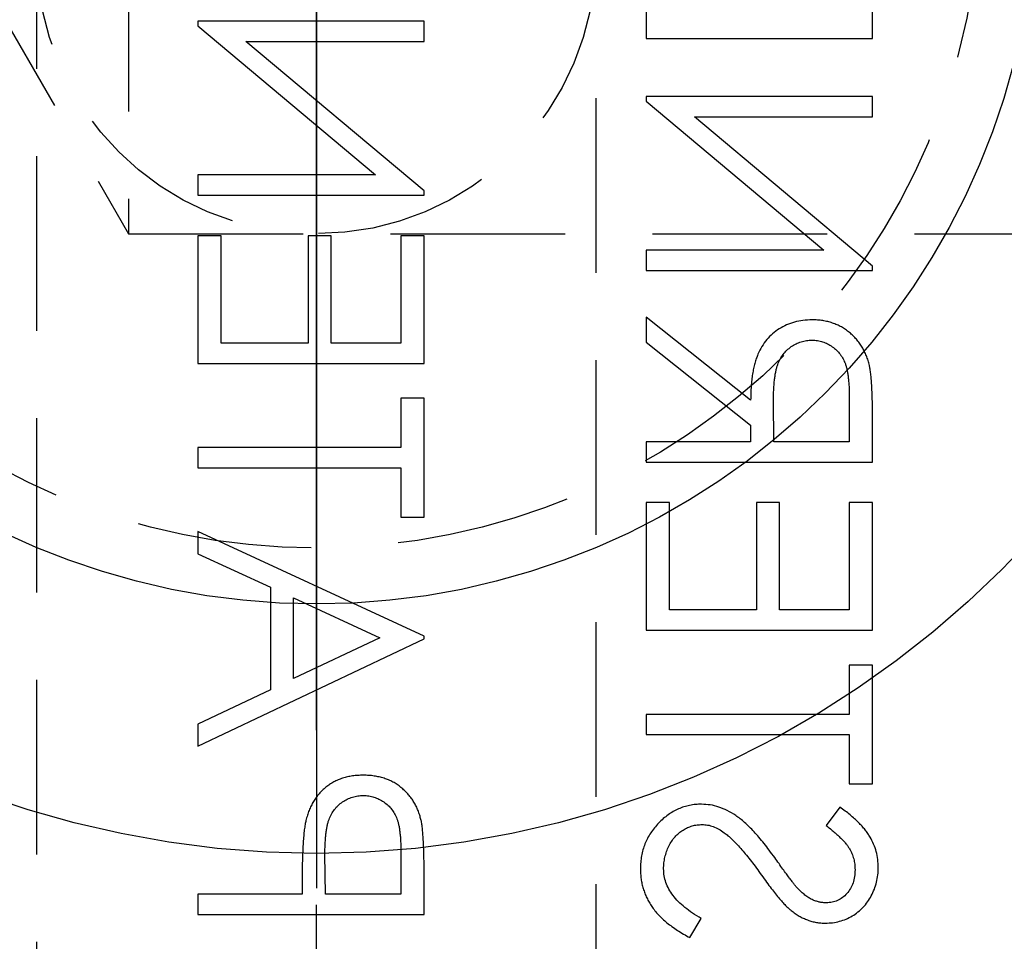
# Model space of a CAD drawing. Extents: x 2651 to 11825, y -3833 to 1075.
# Tile 398 of 656: x 4228 to 4243, y 705 to 718. Entities that reach past the tile are written whole.
import ezdxf

# ---------------------------------------------------------------- set-up
doc = ezdxf.new("R2010")
doc.units = 0
doc.header["$LTSCALE"] = 10
for name, pattern in [('CENTER', [2, 1.25, -0.25, 0.25, -0.25]), ('CNSCEN', [17, 15, -1, 0, -1]), ('CNSHID', [4, 3, -1]), ('HIDDEN', [0.375, 0.25, -0.125])]:
    doc.linetypes.add(name, pattern=pattern)
doc.layers.get('0').update_dxf_attribs({"linetype": 'CONTINUOUS'})
doc.layers.get('Defpoints').update_dxf_attribs({"linetype": 'CONTINUOUS'})
for name, color, linetype in [('1', 7, 'CONTINUOUS'), ('COOL', 150, 'HIDDEN'), ('DIM', 3, 'CONTINUOUS'), ('WL1-HL', 4, 'CNSHID'), ('WOR1-CL', 1, 'CNSCEN')]:
    doc.layers.add(name, color=color, linetype=linetype)
doc.styles.get("Standard").update_dxf_attribs({"font": 'romans.shx'})
doc.dimstyles.new('MM& INCH5', dxfattribs={"dimtxt": 5, "dimasz": 2.5, "dimexe": 1, "dimexo": 0.5, "dimtad": 0, "dimrnd": 1.38778e-17, "dimzin": 9, "dimdsep": 46, "dimtxsty": 'Standard', "dimblk": 'CLOSED', "dimcen": 0, "dimclrd": 3, "dimclre": 3, "dimclrt": 3, "dimazin": 2, "dimtfac": 0.75, "dimtofl": 0, "dimtmove": 0, "dimatfit": 3, "dimfxl": 0, "dimtolj": 1, "dimarcsym": 0})

# ---------------------------------------------------------------- blocks, each defined once
blk = doc.blocks.new('DSD')
at = {"layer": '1', "color": 7, "linetype": 'Continuous'}
for p, q in [((479.28, 502.071), (479.116, 501.797)), ((483.084, 501.739), (483.084, 501.103)), ((486.322, 501.739), (483.084, 501.739)), ((486.322, 501.448), (486.322, 501.739)), ((483.416, 501.448), (484.496, 501.448)), ((483.416, 500.856), (483.416, 501.448)), ((484.496, 501.448), (484.503, 500.881)), ((484.828, 501.216), (484.828, 501.448)), ((484.828, 501.448), (486.322, 501.448)), ((477.132, 500.202), (477.331, 500.465)), ((476.999, 499.87), (476.666, 499.87)), ((476.666, 499.87), (476.666, 498.168)), ((476.999, 499.164), (476.999, 499.87)), ((486.322, 499.33), (483.084, 497.794)), ((486.322, 499.013), (486.322, 499.33)), ((479.905, 499.164), (476.999, 499.164)), ((479.905, 498.874), (479.905, 499.164)), ((485.284, 498.521), (486.322, 499.013)), ((476.999, 498.168), (476.999, 498.874)), ((476.999, 498.874), (479.905, 498.874)), ((485.284, 497.053), (485.284, 498.521)), ((483.715, 497.777), (484.952, 498.363)), ((484.952, 498.363), (484.952, 497.206)), ((476.666, 498.168), (476.999, 498.168)), ((483.084, 497.794), (483.084, 497.753)), ((483.084, 497.753), (486.322, 496.258)), ((484.952, 497.206), (483.715, 497.777)), ((476.666, 497.67), (476.666, 495.843)), ((479.905, 497.67), (476.666, 497.67)), ((479.905, 495.843), (479.905, 497.67)), ((476.999, 495.843), (476.999, 497.379)), ((476.999, 497.379), (477.995, 497.379)), ((477.995, 497.379), (477.995, 495.843)), ((478.327, 495.843), (478.327, 497.379)), ((478.327, 497.379), (479.573, 497.379)), ((479.573, 497.379), (479.573, 495.843)), ((486.322, 496.574), (485.284, 497.053)), ((486.322, 496.258), (486.322, 496.574)), ((483.416, 496.05), (483.084, 496.05)), ((483.084, 496.05), (483.084, 494.348)), ((483.416, 495.345), (483.416, 496.05)), ((476.666, 495.843), (476.999, 495.843)), ((477.995, 495.843), (478.327, 495.843)), ((479.573, 495.843), (479.905, 495.843)), ((486.322, 495.345), (483.416, 495.345)), ((486.322, 495.054), (486.322, 495.345)), ((476.666, 495.262), (476.666, 494.613)), ((479.905, 495.262), (476.666, 495.262)), ((479.905, 494.971), (479.905, 495.262)), ((483.416, 494.348), (483.416, 495.054)), ((483.416, 495.054), (486.322, 495.054)), ((476.999, 494.971), (478.078, 494.971)), ((476.999, 494.364), (476.999, 494.971)), ((478.078, 494.971), (478.083, 494.378)), ((478.41, 494.735), (478.41, 494.971)), ((478.41, 494.971), (479.905, 494.971)), ((479.905, 493.545), (478.41, 494.735)), ((478.41, 494.375), (479.905, 493.186)), ((483.084, 494.348), (483.416, 494.348)), ((483.084, 493.85), (483.084, 492.023)), ((486.322, 493.85), (483.084, 493.85)), ((486.322, 492.023), (486.322, 493.85)), ((479.905, 493.186), (479.905, 493.545)), ((483.416, 492.023), (483.416, 493.559)), ((483.416, 493.559), (484.413, 493.559)), ((484.413, 493.559), (484.413, 492.023)), ((484.745, 492.023), (484.745, 493.559)), ((484.745, 493.559), (485.99, 493.559)), ((485.99, 493.559), (485.99, 492.023)), ((479.905, 492.521), (476.666, 492.521)), ((476.666, 492.521), (476.666, 492.46)), ((479.905, 492.231), (479.905, 492.521)), ((476.666, 492.46), (479.215, 490.321)), ((479.905, 490.096), (477.362, 492.231)), ((477.362, 492.231), (479.905, 492.231)), ((483.084, 492.023), (483.416, 492.023)), ((484.413, 492.023), (484.745, 492.023)), ((485.99, 492.023), (486.322, 492.023)), ((486.322, 491.442), (483.084, 491.442)), ((483.084, 491.442), (483.084, 491.381)), ((483.084, 491.381), (485.633, 489.241)), ((486.322, 491.151), (486.322, 491.442)), ((486.322, 489.017), (483.779, 491.151)), ((483.779, 491.151), (486.322, 491.151)), ((479.215, 490.321), (476.666, 490.321)), ((476.666, 490.321), (476.666, 490.03)), ((476.666, 490.03), (479.905, 490.03)), ((479.905, 490.03), (479.905, 490.096)), ((476.666, 489.2), (476.666, 488.568)), ((479.905, 489.2), (476.666, 489.2)), ((479.905, 488.324), (479.905, 489.2)), ((485.633, 489.241), (483.084, 489.241)), ((483.084, 489.241), (483.084, 488.951)), ((486.322, 488.951), (486.322, 489.017)), ((483.084, 488.951), (486.322, 488.951))]:
    blk.add_line(p, q, dxfattribs=at)
for points, knots in [([(479.988, 501.086), (479.988, 501.11), (479.987, 501.159), (479.978, 501.231), (479.967, 501.301), (479.948, 501.369), (479.925, 501.436), (479.897, 501.501), (479.864, 501.564), (479.826, 501.626), (479.781, 501.686), (479.729, 501.745), (479.672, 501.803), (479.607, 501.859), (479.535, 501.914), (479.456, 501.968), (479.371, 502.021), (479.311, 502.054), (479.28, 502.071)], [0, 0, 0, 0, 0.057208, 0.113696, 0.169178, 0.224159, 0.27872, 0.333794, 0.389241, 0.445822, 0.503704, 0.564294, 0.627975, 0.695038, 0.765373, 0.839611, 0.917538, 1, 1, 1, 1]), ([(477.339, 501.863), (477.305, 501.862), (477.237, 501.859), (477.138, 501.839), (477.044, 501.807), (476.954, 501.763), (476.873, 501.705), (476.798, 501.638), (476.736, 501.559), (476.681, 501.472), (476.638, 501.377), (476.606, 501.277), (476.587, 501.172), (476.585, 501.101), (476.583, 501.065)], [0, 0, 0, 0, 0.083785, 0.16578, 0.24628, 0.327461, 0.408797, 0.489715, 0.571376, 0.655523, 0.741019, 0.826547, 0.911989, 1, 1, 1, 1]), ([(477.832, 501.682), (477.813, 501.696), (477.776, 501.725), (477.717, 501.762), (477.657, 501.793), (477.596, 501.818), (477.533, 501.839), (477.47, 501.853), (477.405, 501.862), (477.361, 501.863), (477.339, 501.863)], [0, 0, 0, 0, 0.133507, 0.262559, 0.388264, 0.512667, 0.633722, 0.755394, 0.877553, 1, 1, 1, 1]), ([(479.116, 501.797), (479.159, 501.771), (479.24, 501.723), (479.351, 501.641), (479.445, 501.557), (479.521, 501.469), (479.582, 501.378), (479.624, 501.284), (479.651, 501.186), (479.654, 501.119), (479.656, 501.086)], [0, 0, 0, 0, 0.159004, 0.304646, 0.438547, 0.562322, 0.677433, 0.786897, 0.893611, 1, 1, 1, 1]), ([(478.273, 501.151), (478.248, 501.185), (478.202, 501.251), (478.133, 501.342), (478.07, 501.423), (478.013, 501.495), (477.96, 501.556), (477.914, 501.608), (477.872, 501.649), (477.844, 501.672), (477.832, 501.682)], [0, 0, 0, 0, 0.181535, 0.347082, 0.495568, 0.628357, 0.74552, 0.845831, 0.930782, 1, 1, 1, 1]), ([(476.916, 501.098), (476.917, 501.131), (476.919, 501.196), (476.942, 501.287), (476.98, 501.37), (477.032, 501.44), (477.093, 501.499), (477.165, 501.542), (477.243, 501.568), (477.298, 501.571), (477.326, 501.572)], [0, 0, 0, 0, 0.143073, 0.275903, 0.402371, 0.528414, 0.650356, 0.765895, 0.880774, 1, 1, 1, 1]), ([(477.326, 501.572), (477.343, 501.572), (477.378, 501.571), (477.429, 501.561), (477.48, 501.548), (477.531, 501.527), (477.582, 501.499), (477.635, 501.461), (477.69, 501.414), (477.725, 501.378), (477.744, 501.359)], [0, 0, 0, 0, 0.107285, 0.214746, 0.322939, 0.434116, 0.553412, 0.686073, 0.834256, 1, 1, 1, 1]), ([(477.744, 501.359), (477.75, 501.352), (477.765, 501.335), (477.79, 501.304), (477.82, 501.264), (477.858, 501.214), (477.901, 501.155), (477.95, 501.086), (478.007, 501.008), (478.046, 500.953), (478.066, 500.924)], [0, 0, 0, 0, 0.052594, 0.124952, 0.218094, 0.333502, 0.468789, 0.624938, 0.801683, 1, 1, 1, 1]), ([(477.331, 500.465), (477.31, 500.481), (477.271, 500.511), (477.216, 500.558), (477.165, 500.602), (477.122, 500.645), (477.082, 500.685), (477.048, 500.724), (477.02, 500.761), (476.99, 500.808), (476.959, 500.867), (476.934, 500.941), (476.919, 501.018), (476.917, 501.071), (476.916, 501.098)], [0, 0, 0, 0, 0.098469, 0.189629, 0.274184, 0.352183, 0.423199, 0.488551, 0.548473, 0.60144, 0.701198, 0.799592, 0.898545, 1, 1, 1, 1]), ([(478.789, 500.568), (478.771, 500.582), (478.732, 500.612), (478.674, 500.665), (478.614, 500.726), (478.55, 500.795), (478.485, 500.872), (478.416, 500.957), (478.345, 501.051), (478.297, 501.117), (478.273, 501.151)], [0, 0, 0, 0, 0.090279, 0.18953, 0.299198, 0.418926, 0.548376, 0.688136, 0.839084, 1, 1, 1, 1]), ([(483.084, 501.103), (483.084, 501.06), (483.084, 500.976), (483.087, 500.856), (483.091, 500.747), (483.096, 500.649), (483.102, 500.562), (483.11, 500.487), (483.119, 500.422), (483.128, 500.383), (483.133, 500.366)], [0, 0, 0, 0, 0.176956, 0.339055, 0.486318, 0.618781, 0.735619, 0.838742, 0.926457, 1, 1, 1, 1]), ([(484.775, 500.392), (484.779, 500.412), (484.788, 500.457), (484.799, 500.53), (484.808, 500.615), (484.815, 500.712), (484.82, 500.821), (484.825, 500.942), (484.828, 501.075), (484.828, 501.168), (484.828, 501.216)], [0, 0, 0, 0, 0.075173, 0.164746, 0.268017, 0.385912, 0.517789, 0.663691, 0.824413, 1, 1, 1, 1]), ([(476.583, 501.065), (476.585, 501.027), (476.587, 500.951), (476.61, 500.839), (476.648, 500.732), (476.691, 500.646), (476.733, 500.578), (476.772, 500.526), (476.817, 500.474), (476.868, 500.421), (476.925, 500.367), (476.988, 500.312), (477.057, 500.257), (477.106, 500.221), (477.132, 500.202)], [0, 0, 0, 0, 0.107233, 0.213252, 0.31883, 0.426794, 0.483646, 0.543604, 0.608308, 0.677127, 0.750686, 0.828713, 0.91219, 1, 1, 1, 1]), ([(479.656, 501.086), (479.655, 501.058), (479.653, 501.001), (479.638, 500.918), (479.615, 500.838), (479.582, 500.761), (479.542, 500.69), (479.494, 500.628), (479.439, 500.573), (479.379, 500.529), (479.314, 500.495), (479.247, 500.469), (479.177, 500.455), (479.131, 500.453), (479.107, 500.451)], [0, 0, 0, 0, 0.091264, 0.18093, 0.270088, 0.360156, 0.448343, 0.532666, 0.613834, 0.693982, 0.772716, 0.849335, 0.923967, 1, 1, 1, 1]), ([(479.112, 500.161), (479.141, 500.161), (479.198, 500.163), (479.283, 500.176), (479.365, 500.197), (479.443, 500.227), (479.52, 500.265), (479.592, 500.312), (479.662, 500.367), (479.728, 500.43), (479.789, 500.499), (479.842, 500.571), (479.887, 500.648), (479.924, 500.729), (479.953, 500.813), (479.973, 500.901), (479.986, 500.992), (479.987, 501.054), (479.988, 501.086)], [0, 0, 0, 0, 0.061484, 0.121775, 0.18092, 0.240256, 0.300114, 0.361146, 0.423501, 0.488669, 0.553954, 0.617581, 0.680238, 0.742187, 0.804663, 0.868259, 0.93302, 1, 1, 1, 1]), ([(478.066, 500.924), (478.092, 500.889), (478.142, 500.821), (478.216, 500.724), (478.289, 500.636), (478.359, 500.557), (478.427, 500.486), (478.494, 500.423), (478.558, 500.369), (478.64, 500.31), (478.74, 500.251), (478.863, 500.199), (478.987, 500.167), (479.07, 500.163), (479.112, 500.161)], [0, 0, 0, 0, 0.096972, 0.187773, 0.272396, 0.351321, 0.424335, 0.491909, 0.554233, 0.611268, 0.716348, 0.81454, 0.908495, 1, 1, 1, 1]), ([(483.954, 500.036), (483.928, 500.037), (483.876, 500.04), (483.8, 500.057), (483.728, 500.086), (483.66, 500.126), (483.599, 500.175), (483.546, 500.232), (483.503, 500.296), (483.476, 500.356), (483.459, 500.41), (483.447, 500.456), (483.437, 500.508), (483.43, 500.566), (483.423, 500.63), (483.419, 500.7), (483.416, 500.776), (483.416, 500.828), (483.416, 500.856)], [0, 0, 0, 0, 0.070044, 0.139238, 0.208197, 0.279173, 0.349987, 0.418354, 0.48761, 0.557411, 0.59533, 0.637964, 0.685913, 0.738185, 0.796103, 0.858517, 0.926658, 1, 1, 1, 1]), ([(484.503, 500.881), (484.503, 500.853), (484.503, 500.8), (484.499, 500.723), (484.495, 500.651), (484.489, 500.585), (484.48, 500.525), (484.471, 500.471), (484.458, 500.422), (484.441, 500.366), (484.411, 500.303), (484.368, 500.234), (484.314, 500.176), (484.252, 500.126), (484.184, 500.086), (484.111, 500.057), (484.033, 500.04), (483.981, 500.037), (483.954, 500.036)], [0, 0, 0, 0, 0.072538, 0.140034, 0.202496, 0.260575, 0.313228, 0.361583, 0.404878, 0.444127, 0.5164, 0.586507, 0.655085, 0.724384, 0.793974, 0.861638, 0.930111, 1, 1, 1, 1]), ([(479.107, 500.451), (479.08, 500.453), (479.025, 500.456), (478.944, 500.479), (478.864, 500.516), (478.815, 500.55), (478.789, 500.568)], [0, 0, 0, 0, 0.234723, 0.477158, 0.728556, 1, 1, 1, 1]), ([(483.953, 499.746), (483.979, 499.746), (484.031, 499.747), (484.108, 499.756), (484.18, 499.768), (484.25, 499.787), (484.315, 499.812), (484.377, 499.841), (484.436, 499.876), (484.49, 499.917), (484.541, 499.962), (484.588, 500.011), (484.63, 500.064), (484.668, 500.122), (484.701, 500.184), (484.73, 500.249), (484.755, 500.319), (484.768, 500.367), (484.775, 500.392)], [0, 0, 0, 0, 0.070119, 0.137192, 0.202016, 0.264631, 0.326117, 0.38601, 0.445812, 0.505298, 0.564633, 0.624283, 0.683902, 0.743953, 0.805388, 0.868388, 0.933084, 1, 1, 1, 1]), ([(483.133, 500.366), (483.139, 500.343), (483.151, 500.299), (483.175, 500.235), (483.204, 500.175), (483.237, 500.117), (483.275, 500.063), (483.317, 500.011), (483.364, 499.963), (483.415, 499.919), (483.47, 499.878), (483.529, 499.842), (483.591, 499.813), (483.657, 499.788), (483.726, 499.769), (483.798, 499.756), (483.874, 499.747), (483.926, 499.746), (483.953, 499.746)], [0, 0, 0, 0, 0.062481, 0.12349, 0.183411, 0.243153, 0.302127, 0.36171, 0.421842, 0.482932, 0.544552, 0.605681, 0.66768, 0.729984, 0.794551, 0.860346, 0.928907, 1, 1, 1, 1]), ([(476.666, 494.613), (476.667, 494.57), (476.667, 494.487), (476.668, 494.368), (476.673, 494.26), (476.677, 494.163), (476.684, 494.077), (476.69, 494.001), (476.699, 493.937), (476.707, 493.897), (476.711, 493.88)], [0, 0, 0, 0, 0.176258, 0.338434, 0.484822, 0.617158, 0.734698, 0.837385, 0.926372, 1, 1, 1, 1]), ([(477.532, 493.518), (477.506, 493.519), (477.454, 493.521), (477.379, 493.539), (477.307, 493.569), (477.241, 493.61), (477.18, 493.66), (477.128, 493.719), (477.085, 493.785), (477.058, 493.846), (477.041, 493.901), (477.029, 493.948), (477.02, 494.002), (477.012, 494.062), (477.006, 494.129), (477.001, 494.202), (476.999, 494.281), (476.999, 494.335), (476.999, 494.364)], [0, 0, 0, 0, 0.068814, 0.136365, 0.204019, 0.273064, 0.342913, 0.410965, 0.479169, 0.549308, 0.587652, 0.630647, 0.678879, 0.731934, 0.791111, 0.855283, 0.925086, 1, 1, 1, 1]), ([(478.083, 494.378), (478.083, 494.35), (478.083, 494.297), (478.079, 494.219), (478.075, 494.147), (478.068, 494.08), (478.06, 494.019), (478.05, 493.964), (478.038, 493.914), (478.019, 493.855), (477.989, 493.79), (477.946, 493.72), (477.892, 493.66), (477.83, 493.609), (477.762, 493.568), (477.688, 493.539), (477.611, 493.521), (477.559, 493.519), (477.532, 493.518)], [0, 0, 0, 0, 0.071668, 0.138913, 0.201185, 0.259124, 0.312255, 0.360682, 0.405086, 0.445102, 0.518778, 0.589462, 0.658462, 0.727283, 0.796322, 0.863175, 0.930949, 1, 1, 1, 1]), ([(477.533, 493.227), (477.576, 493.228), (477.66, 493.231), (477.782, 493.256), (477.896, 493.296), (478.002, 493.352), (478.097, 493.423), (478.181, 493.509), (478.251, 493.608), (478.299, 493.701), (478.33, 493.783), (478.352, 493.851), (478.369, 493.925), (478.384, 494.004), (478.395, 494.089), (478.404, 494.179), (478.409, 494.275), (478.41, 494.341), (478.41, 494.375)], [0, 0, 0, 0, 0.07878, 0.153721, 0.226714, 0.299191, 0.37119, 0.443006, 0.516689, 0.593217, 0.633873, 0.676989, 0.7229, 0.771959, 0.824211, 0.879379, 0.937948, 1, 1, 1, 1]), ([(476.711, 493.88), (476.716, 493.856), (476.728, 493.809), (476.752, 493.742), (476.781, 493.677), (476.814, 493.616), (476.853, 493.559), (476.896, 493.505), (476.943, 493.454), (476.996, 493.408), (477.051, 493.365), (477.111, 493.328), (477.173, 493.297), (477.239, 493.271), (477.308, 493.251), (477.38, 493.237), (477.455, 493.228), (477.507, 493.228), (477.533, 493.227)], [0, 0, 0, 0, 0.064217, 0.127064, 0.188745, 0.249132, 0.309453, 0.369827, 0.43065, 0.492352, 0.554072, 0.61569, 0.676798, 0.738439, 0.801317, 0.865185, 0.931641, 1, 1, 1, 1])]:
    blk.add_open_spline(points, degree=3, knots=knots, dxfattribs=at)
blk = doc.blocks.new('*D116')
at = {"layer": 'Defpoints', "color": 0}
for p in [(4278.684, 927.642), (4278.684, 906.842), (4171.684, 387.642)]:
    blk.add_point(p, dxfattribs=at)
at = {"layer": 'DIM', "color": 3, "lineweight": -2}
blk.add_line((4278.684, 907.342), (4278.684, 927.642), dxfattribs=at)
at = {"layer": 'DIM', "color": 3, "insert": (4278.684, 950.648), "char_height": 5, "attachment_point": 5, "rotation": 90}
blk.add_mtext('\\A1;107 [4.213]', dxfattribs=at)
blk = doc.blocks.new('_Closed')
at = {"color": 0, "linetype": 'ByBlock', "lineweight": -2}
for p, q in [((-1, 0.1667), (0, 0)), ((-1, 0.1667), (-1, -0.1667)), ((0, 0), (-1, -0.1667)), ((0, 0), (-1, 0))]:
    blk.add_line(p, q, dxfattribs=at)
blk = doc.blocks.new('*D117')
at = {"layer": 'Defpoints', "color": 0}
for p in [(4291.684, 927.642), (4291.684, 912.642), (4171.684, 387.642)]:
    blk.add_point(p, dxfattribs=at)
at = {"layer": 'DIM', "color": 3, "lineweight": -2}
blk.add_line((4291.684, 913.142), (4291.684, 927.642), dxfattribs=at)
at = {"layer": 'DIM', "color": 3, "insert": (4291.684, 950.648), "char_height": 5, "attachment_point": 5, "rotation": 90}
blk.add_mtext('\\A1;120 [4.724]', dxfattribs=at)
blk = doc.blocks.new('*D118')
at = {"layer": 'Defpoints', "color": 0}
for p in [(4368.684, 927.642), (4368.684, 892.822), (4171.684, 387.642)]:
    blk.add_point(p, dxfattribs=at)
at = {"layer": 'DIM', "color": 3, "lineweight": -2}
blk.add_line((4368.684, 893.322), (4368.684, 927.642), dxfattribs=at)
at = {"layer": 'DIM', "color": 3, "insert": (4368.684, 950.648), "char_height": 5, "attachment_point": 5, "rotation": 90}
blk.add_mtext('\\A1;197 [7.756]', dxfattribs=at)
blk = doc.blocks.new('*D119')
at = {"layer": 'Defpoints', "color": 0}
for p in [(4376.684, 927.642), (4371.684, 807.17), (4171.684, 387.642)]:
    blk.add_point(p, dxfattribs=at)
at = {"layer": 'DIM', "color": 3, "lineweight": -2}
for p, q in [((4376.684, 922.642), (4376.684, 927.642)), ((4371.684, 917.642), (4376.684, 922.642)), ((4371.684, 807.67), (4371.684, 917.642))]:
    blk.add_line(p, q, dxfattribs=at)
at = {"layer": 'DIM', "color": 3, "insert": (4376.684, 951.005), "char_height": 5, "attachment_point": 5, "rotation": 90}
blk.add_mtext('\\A1;200 [7.874]', dxfattribs=at)
blk = doc.blocks.new('*D120')
at = {"layer": 'Defpoints', "color": 0}
for p in [(4411.684, 927.642), (4411.684, 912.642), (4171.684, 387.642)]:
    blk.add_point(p, dxfattribs=at)
at = {"layer": 'DIM', "color": 3, "lineweight": -2}
blk.add_line((4411.684, 913.142), (4411.684, 927.642), dxfattribs=at)
at = {"layer": 'DIM', "color": 3, "insert": (4411.684, 951.005), "char_height": 5, "attachment_point": 5, "rotation": 90}
blk.add_mtext('\\A1;240 [9.449]', dxfattribs=at)
blk = doc.blocks.new('*D121')
at = {"layer": 'Defpoints', "color": 0}
for p in [(4446.684, 927.642), (4446.684, 910.642), (4171.684, 387.642)]:
    blk.add_point(p, dxfattribs=at)
at = {"layer": 'DIM', "color": 3, "lineweight": -2}
blk.add_line((4446.684, 911.142), (4446.684, 927.642), dxfattribs=at)
at = {"layer": 'DIM', "color": 3, "insert": (4446.684, 953.386), "char_height": 5, "attachment_point": 5, "rotation": 90}
blk.add_mtext('\\A1;275 [10.827]', dxfattribs=at)
blk = doc.blocks.new('*D158')
at = {"layer": 'Defpoints', "color": 0}
for p in [(4247.884, 927.642), (4247.884, 766.102), (4171.684, 387.642)]:
    blk.add_point(p, dxfattribs=at)
at = {"layer": 'DIM', "color": 3, "lineweight": -2}
blk.add_line((4247.884, 766.602), (4247.884, 927.642), dxfattribs=at)
at = {"layer": 'DIM', "color": 3, "insert": (4247.884, 943.862), "char_height": 5, "attachment_point": 5, "rotation": 90}
blk.add_mtext('\\A1;76.2 [3]', dxfattribs=at)
blk = doc.blocks.new('*D159')
at = {"layer": 'Defpoints', "color": 0}
for p in [(4239.884, 927.642), (4246.684, 860.062), (4171.684, 387.642)]:
    blk.add_point(p, dxfattribs=at)
at = {"layer": 'DIM', "color": 3, "lineweight": -2}
for p, q in [((4239.884, 922.642), (4239.884, 927.642)), ((4246.684, 917.642), (4239.884, 922.642)), ((4246.684, 860.562), (4246.684, 917.642))]:
    blk.add_line(p, q, dxfattribs=at)
at = {"layer": 'DIM', "color": 3, "insert": (4239.884, 948.624), "char_height": 5, "attachment_point": 5, "rotation": 90}
blk.add_mtext('\\A1;75 [2.953]', dxfattribs=at)
blk = doc.blocks.new('*D160')
at = {"layer": 'Defpoints', "color": 0}
for p in [(4381.212, 797.642), (4473.321, 797.642), (4171.684, 387.642)]:
    blk.add_point(p, dxfattribs=at)
at = {"layer": 'DIM', "color": 3, "lineweight": -2}
blk.add_line((4381.712, 797.642), (4473.321, 797.642), dxfattribs=at)
at = {"layer": 'DIM', "color": 3, "insert": (4499.065, 797.642), "char_height": 5, "attachment_point": 5}
blk.add_mtext('\\A1;410 [16.142]', dxfattribs=at)
blk = doc.blocks.new('*D161')
at = {"layer": 'Defpoints', "color": 0}
for p in [(4274.104, 832.642), (4473.321, 832.642), (4171.684, 387.642)]:
    blk.add_point(p, dxfattribs=at)
at = {"layer": 'DIM', "color": 3, "lineweight": -2}
blk.add_line((4274.604, 832.642), (4473.321, 832.642), dxfattribs=at)
at = {"layer": 'DIM', "color": 3, "insert": (4496.684, 832.642), "char_height": 5, "attachment_point": 5}
blk.add_mtext('\\A1;445 [17.52]', dxfattribs=at)
blk = doc.blocks.new('*D162')
at = {"layer": 'Defpoints', "color": 0}
for p in [(4271.924, 879.642), (4485.526, 879.642), (4171.684, 387.642)]:
    blk.add_point(p, dxfattribs=at)
at = {"layer": 'DIM', "color": 3, "lineweight": -2}
blk.add_line((4272.424, 879.642), (4485.526, 879.642), dxfattribs=at)
at = {"layer": 'DIM', "color": 3, "insert": (4508.889, 879.642), "char_height": 5, "attachment_point": 5}
blk.add_mtext('\\A1;492 [19.37]', dxfattribs=at)
blk = doc.blocks.new('*D163')
at = {"layer": 'Defpoints', "color": 0}
for p in [(4285.884, 899.642), (4485.526, 899.642), (4171.684, 387.642)]:
    blk.add_point(p, dxfattribs=at)
at = {"layer": 'DIM', "color": 3, "lineweight": -2}
blk.add_line((4286.384, 899.642), (4485.526, 899.642), dxfattribs=at)
at = {"layer": 'DIM', "color": 3, "insert": (4511.27, 899.642), "char_height": 5, "attachment_point": 5}
blk.add_mtext('\\A1;512 [20.157]', dxfattribs=at)
blk = doc.blocks.new('*D164')
at = {"layer": 'Defpoints', "color": 0}
for p in [(4266.934, 743.242), (4473.321, 743.242), (4171.684, 387.642)]:
    blk.add_point(p, dxfattribs=at)
at = {"layer": 'DIM', "color": 3, "lineweight": -2}
blk.add_line((4267.434, 743.242), (4473.321, 743.242), dxfattribs=at)
at = {"layer": 'DIM', "color": 3, "insert": (4494.303, 743.242), "char_height": 5, "attachment_point": 5}
blk.add_mtext('\\A1;355.6 [14]', dxfattribs=at)
blk = doc.blocks.new('*D165')
at = {"layer": 'Defpoints', "color": 0}
for p in [(4446.684, 762.642), (4473.321, 762.642), (4171.684, 387.642)]:
    blk.add_point(p, dxfattribs=at)
at = {"layer": 'DIM', "color": 3, "lineweight": -2}
blk.add_line((4447.184, 762.642), (4473.321, 762.642), dxfattribs=at)
at = {"layer": 'DIM', "color": 3, "insert": (4499.065, 762.642), "char_height": 5, "attachment_point": 5}
blk.add_mtext('\\A1;375 [14.764]', dxfattribs=at)
blk = doc.blocks.new('*D166')
at = {"layer": 'Defpoints', "color": 0}
for p in [(4446.684, 719.642), (4473.321, 719.642), (4171.684, 387.642)]:
    blk.add_point(p, dxfattribs=at)
at = {"layer": 'DIM', "color": 3, "lineweight": -2}
blk.add_line((4447.184, 719.642), (4473.321, 719.642), dxfattribs=at)
at = {"layer": 'DIM', "color": 3, "insert": (4499.065, 719.642), "char_height": 5, "attachment_point": 5}
blk.add_mtext('\\A1;332 [13.071]', dxfattribs=at)
blk = doc.blocks.new('*D190')
at = {"layer": 'Defpoints', "color": 0}
for p in [(4401.864, 859.642), (4485.526, 859.642), (4171.684, 387.642)]:
    blk.add_point(p, dxfattribs=at)
at = {"layer": 'DIM', "color": 3, "lineweight": -2}
blk.add_line((4402.364, 859.642), (4485.526, 859.642), dxfattribs=at)
at = {"layer": 'DIM', "color": 3, "insert": (4511.27, 859.642), "char_height": 5, "attachment_point": 5}
blk.add_mtext('\\A1;472 [18.583]', dxfattribs=at)
blk = doc.blocks.new('117')
at = {"layer": 'WL1-HL'}
for radius in [13.87, 10.3]:
    blk.add_circle((254.95, 1693.104), radius, dxfattribs=at)
at = {"layer": 'WOR1-CL'}
blk.add_line((254.95, 1707.474), (254.95, 1678.734), dxfattribs=at)
blk = doc.blocks.new('A$C257357D5')
at = {"layer": 'COOL'}
blk.add_line((58.309, 35), (58.309, 27), dxfattribs=at)
at = {"layer": 'COOL', "color": 1, "linetype": 'CENTER'}
blk.add_line((61, -60.106), (61, 35), dxfattribs=at)
at = {"layer": 'COOL'}
for points in [[(237.406, 35), (58.309, 35), (56, 31), (58.309, 27), (237.406, 27)], [(57, -49.388), (57, 32.691), (61, 35), (65, 32.691), (65, -49.388)]]:
    blk.add_lwpolyline(points, dxfattribs=at)
for centre, radius in [((61, 32), 9.5), ((61, 31), 4)]:
    blk.add_circle(centre, radius, dxfattribs=at)
blk.add_blockref('117', (-193.95, -1661.104), dxfattribs=at)

msp = doc.modelspace()

# ---------------------------------------------------------------- block references
at = {"layer": 'DIM', "rotation": 180}
msp.add_blockref('DSD', (4717.309, 1206.636), dxfattribs=at)
at = {"layer": 'DIM'}
msp.add_blockref('A$C257357D5', (4171.684, 687.642), dxfattribs=at)

# ---------------------------------------------------------------- dimensions: what is measured, and where the dimension line sits
for feature_location, offset, dtype, picture, middle in [((4446.684, 910.642), (0, 17), 1, '*D121', (4446.684, 953.386)), ((4371.684, 807.17), (5, 120.472), 1, '*D119', (4376.684, 951.005)), ((4411.684, 912.642), (0, 15), 1, '*D120', (4411.684, 951.005)), ((4278.684, 906.842), (0, 20.8), 1, '*D116', (4278.684, 950.648)), ((4291.684, 912.642), (0, 15), 1, '*D117', (4291.684, 950.648)), ((4368.684, 892.822), (0, 34.82), 1, '*D118', (4368.684, 950.648)), ((4246.684, 860.062), (-6.8, 67.58), 1, '*D159', (4239.884, 948.624)), ((4247.884, 766.102), (0, 161.54), 1, '*D158', (4247.884, 943.862)), ((4285.884, 899.642), (199.642, 0), 0, '*D163', (4511.27, 899.642)), ((4271.924, 879.642), (213.602, 0), 0, '*D162', (4508.889, 879.642)), ((4401.864, 859.642), (83.662, 0), 0, '*D190', (4511.27, 859.642)), ((4274.104, 832.642), (199.217, 0), 0, '*D161', (4496.684, 832.642)), ((4381.212, 797.642), (92.109, 0), 0, '*D160', (4499.065, 797.642)), ((4446.684, 762.642), (26.637, 0), 0, '*D165', (4499.065, 762.642)), ((4266.934, 743.242), (206.387, 0), 0, '*D164', (4494.303, 743.242)), ((4446.684, 719.642), (26.637, 0), 0, '*D166', (4499.065, 719.642))]:
    dim = msp.add_ordinate_dim(feature_location=feature_location, offset=offset, dtype=dtype, origin=(4171.684, 387.642), dimstyle='MM& INCH5', dxfattribs=at)
    dim.commit()
    dim.dimension.update_dxf_attribs({"geometry": picture, "text_midpoint": middle})

doc.saveas('drawing.dxf')
